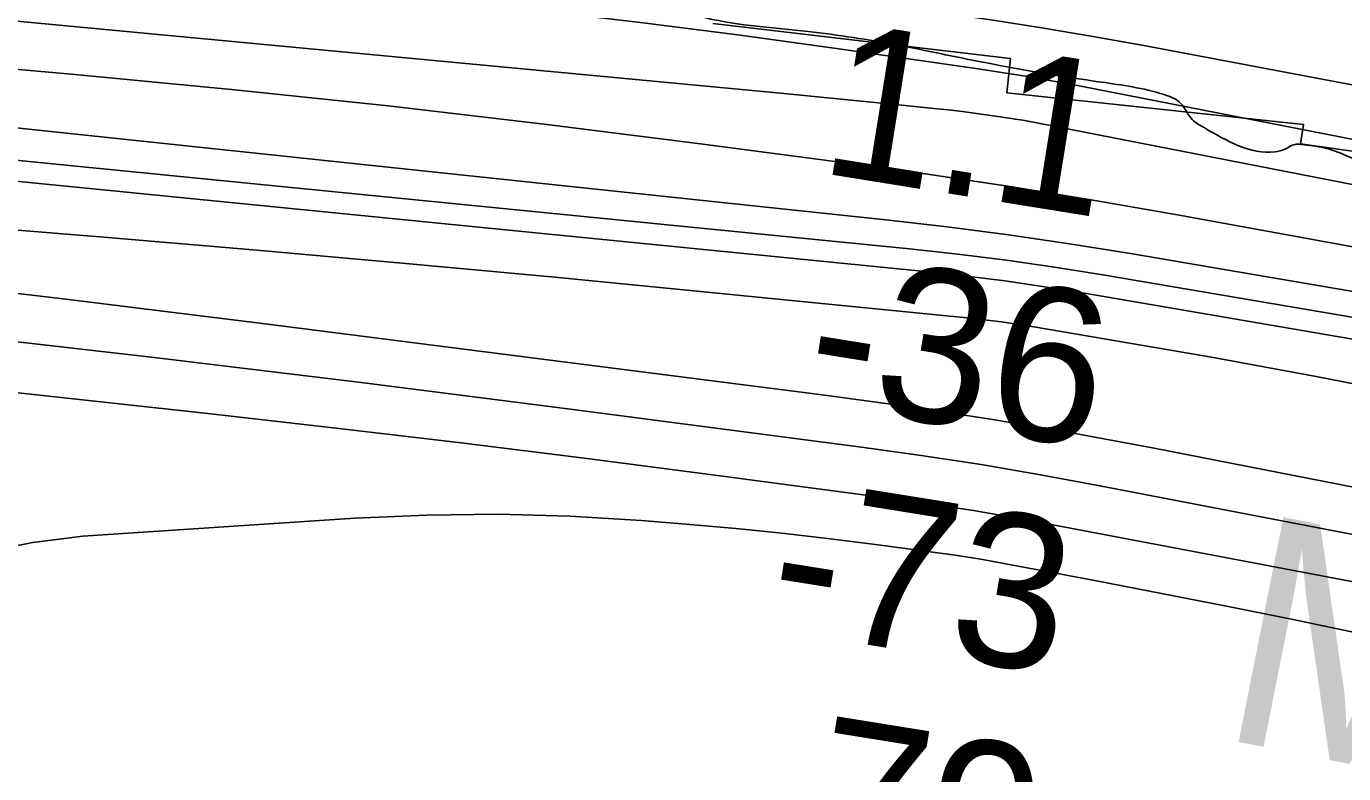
# Model space of a CAD drawing. Extents: x 3297753 to 3335611, y 652252 to 677623.
# Drawn here: x 3329675 to 3330250, y 672941 to 673267 of the extents above; entities that cross this region are included whole.
import ezdxf

# ---------------------------------------------------------------- set-up
doc = ezdxf.new("R2010")
doc.units = 0
for name, color, linetype in [('V-RIVR-EDGE', 7, 'Continuous'), ('V-RIVR-RANG', 7, 'Continuous'), ('V-RRAP-RVMT', 7, 'Continuous'), ('V-RRAP-RVMT-IDEN', 7, 'Continuous'), ('V-TOPO-DPTH', 7, 'Continuous'), ('V-TOPO-MAJR', 7, 'Continuous'), ('V-TOPO-MINR', 7, 'Continuous'), ('V-TOPO-WATR', 7, 'Continuous')]:
    doc.layers.add(name, color=color, linetype=linetype)

msp = doc.modelspace()

# ---------------------------------------------------------------- linework, layer by layer
at = {"layer": 'V-RIVR-EDGE'}
msp.add_spline([(3333404.46, 672151.66), (3333402.46, 672152.3), (3333395.88, 672157.35), (3333385.45, 672170.57), (3333376.18, 672186.1), (3333371.14, 672188.05), (3333344.41, 672200.14), (3333332.01, 672204.44), (3333331.63, 672206.76), (3333330.86, 672209.09), (3333309.55, 672215.74), (3333291.34, 672223.93), (3333282.43, 672228.99), (3333277.41, 672235.98), (3333273.93, 672239.48), (3333266.56, 672239.89), (3333258.82, 672243.79), (3333251.85, 672249.62), (3333239.08, 672261.67), (3333232.51, 672271.38), (3333221.29, 672281.88), (3333206.59, 672297.43), (3333195.37, 672307.54), (3333174.47, 672321.55), (3333138.46, 672343.75), (3333100.88, 672361.29), (3333050.5, 672374.6), (3333011.36, 672384.01), (3332994.68, 672384.82), (3332965.22, 672387.22), (3332964.44, 672385.67), (3332965.2, 672382.57), (3332970.24, 672379.45), (3332970.62, 672377.51), (3332962.48, 672377.15), (3332958.6, 672376.38), (3332953.93, 672372.9), (3332948.12, 672373.3), (3332928.35, 672378.39), (3332915.17, 672380.75), (3332903.94, 672388.15), (3332899.69, 672392.43), (3332895.82, 672393.99), (3332893.87, 672392.05), (3332889.6, 672388.19), (3332888.04, 672386.64), (3332884.94, 672387.81), (3332882.23, 672390.92), (3332875.65, 672392.87), (3332865.17, 672390.96), (3332860.51, 672389.81), (3332850.05, 672393.71), (3332835.33, 672399.57), (3332830.29, 672400.74), (3332818.27, 672400), (3332813.62, 672400.78), (3332806.65, 672405.07), (3332803.55, 672408.56), (3332794.64, 672411.69), (3332787.66, 672410.93), (3332771.36, 672405.93), (3332758.56, 672402.86), (3332757.4, 672405.19), (3332756.63, 672407.9), (3332750.03, 672407.15), (3332747.31, 672404.83), (3332746.52, 672399.01), (3332744.19, 672397.85), (3332730.24, 672399.83), (3332725.59, 672403.72), (3332724.82, 672406.04), (3332720.17, 672407.61), (3332709.71, 672411.51), (3332698.1, 672420.85), (3332690.36, 672428.23), (3332685.33, 672430.19), (3332676.41, 672431.37), (3332671.38, 672433.71), (3332665.57, 672438.38), (3332658.98, 672439.95), (3332648.91, 672445.4), (3332634.57, 672449.31), (3332625.28, 672455.15), (3332608.24, 672466.44), (3332593.54, 672479.66), (3332572.63, 672493.29), (3332563.73, 672499.52), (3332555.97, 672498.37), (3332550.93, 672500.71), (3332545.13, 672506.93), (3332542.81, 672508.49), (3332533.5, 672509.28), (3332528.08, 672509.3), (3332519.93, 672508.93), (3332511.01, 672509.73), (3332502.88, 672514.4), (3332496.69, 672519.07), (3332490.9, 672529.17), (3332486.24, 672530.34), (3332463.77, 672535.83), (3332446.72, 672541.3), (3332432, 672551.03), (3332419.21, 672554.16), (3332412.25, 672560.39), (3332409.54, 672563.5), (3332406.06, 672565.06), (3332394.82, 672568.19), (3332362.25, 672570.59), (3332336.67, 672578.02), (3332302.17, 672584.32), (3332293.26, 672586.66), (3332291.71, 672587.06), (3332291.31, 672583.95), (3332300.21, 672576.56), (3332326.56, 672565.25), (3332326.94, 672562.15), (3332323.05, 672560.61), (3332299.04, 672570.75), (3332293.61, 672570.76), (3332284.3, 672570.79), (3332273.82, 672566.55), (3332268.39, 672566.17), (3332262.97, 672569.68), (3332259.48, 672570.46), (3332244.74, 672570.11), (3332224.21, 672577.92), (3332207.15, 672581.45), (3332203.67, 672584.17), (3332198.24, 672584.96), (3332181.95, 672584.61), (3332174.98, 672588.9), (3332166.85, 672593.18), (3332162.97, 672593.19), (3332151.33, 672590.12), (3332147.45, 672590.51), (3332142.81, 672594.02), (3332140.11, 672599.06), (3332133.91, 672601.41), (3332121.11, 672602.6), (3332109.48, 672603.02), (3332100.57, 672605.75), (3332097.48, 672611.58), (3332095.55, 672614.3), (3332085.48, 672620.53), (3332077.73, 672622.87), (3332070.36, 672624.06), (3332064.56, 672628.72), (3332057.2, 672633.78), (3332054.11, 672635.73), (3332049.84, 672635.74), (3332046.34, 672633.04), (3332033.16, 672636.17), (3332026.6, 672645.49), (3332021.56, 672649.38), (3332011.49, 672652.51), (3331983.2, 672659.17), (3331967.69, 672663.09), (3331958.01, 672668.93), (3331944.07, 672676.72), (3331937.49, 672681.39), (3331930.9, 672683.74), (3331921.6, 672687.64), (3331917.33, 672683.77), (3331914.23, 672683.78), (3331908.42, 672686.12), (3331904.93, 672688.84), (3331904.94, 672691.17), (3331904.95, 672695.05), (3331901.46, 672696.22), (3331885.95, 672698.58), (3331855.35, 672711.46), (3331846.05, 672715.36), (3331842.18, 672716.53), (3331839.85, 672714.98), (3331837.9, 672712.66), (3331832.86, 672712.29), (3331822.4, 672716.58), (3331803.04, 672729.81), (3331797.24, 672735.26), (3331796.86, 672739.91), (3331794.93, 672744.57), (3331790.29, 672750.01), (3331783.33, 672758.56), (3331769.4, 672770.23), (3331740.76, 672793.57), (3331727.22, 672806.78), (3331708.25, 672818.47), (3331691.21, 672829.75), (3331669.14, 672842.99), (3331655.19, 672848.07), (3331648.22, 672852.74), (3331642.81, 672857.41), (3331628.1, 672868.69), (3331623.45, 672872.19), (3331616.48, 672877.25), (3331608.73, 672879.6), (3331585.87, 672884.31), (3331561.44, 672886.31), (3331552.53, 672890.98), (3331528.51, 672898.8), (3331477.36, 672917.15), (3331432.81, 672935.1), (3331362.29, 672959.32), (3331327.03, 672972.2), (3331295.65, 672983.53), (3331246.45, 673006.14), (3331223.98, 673014.73), (3331196.86, 673024.49), (3331163.13, 673030.39), (3331113.52, 673041.37), (3331066.62, 673051.57), (3331001.52, 673071.51), (3330949.21, 673087.93), (3330876.35, 673107.11), (3330807.75, 673124.73), (3330774.81, 673132.18), (3330749.22, 673135.73), (3330728.29, 673138.5), (3330708.13, 673141.26), (3330689.52, 673145.19), (3330672.46, 673144.45), (3330668.57, 673142.52), (3330663.92, 673144.09), (3330660.05, 673146.42), (3330653.85, 673147.21), (3330650.74, 673146.06), (3330648.02, 673142.19), (3330645.31, 673143.36), (3330637.95, 673148.42), (3330632.91, 673148.43), (3330615.85, 673149.25), (3330602.66, 673148.5), (3330597.63, 673152.01), (3330587.95, 673158.24), (3330583.69, 673160.19), (3330582.52, 673158.64), (3330579.42, 673157.09), (3330570.5, 673158.28), (3330550.74, 673165.31), (3330534.06, 673162.25), (3330501.87, 673163.88), (3330463.88, 673168.24), (3330441.01, 673173.34), (3330405.73, 673178.46), (3330360.77, 673187.5), (3330332.48, 673194.55), (3330303, 673194.23), (3330290.99, 673195.42), (3330284.79, 673200.09), (3330275.1, 673202.83), (3330262.31, 673205.58), (3330242.55, 673213.38), (3330232.86, 673214.96), (3330228.21, 673214.97), (3330224.33, 673213.04), (3330220.06, 673211.89), (3330189.06, 673222.43), (3330183.25, 673226.71), (3330179, 673232.93), (3330171.64, 673236.83), (3330144.12, 673242.32), (3330092.57, 673250.98), (3330055.36, 673258.44), (3330016.2, 673264.36), (3329971.62, 673270.28), (3329928.99, 673280.08), (3329906.11, 673280.92), (3329894.09, 673283.66), (3329876.26, 673287.58), (3329859.99, 673294.99), (3329851.49, 673303.93), (3329846.07, 673308.21), (3329841.42, 673309.77), (3329825.13, 673311.37), (3329814.27, 673311), (3329803.41, 673309.48), (3329798.37, 673309.49), (3329794.5, 673311.05), (3329777.82, 673312.26), (3329748.74, 673311.94), (3329712.28, 673308.93), (3329699.09, 673308.96), (3329688.24, 673312.09), (3329677.77, 673313.28), (3329652.57, 673315.67), (3329609.53, 673316.94), (3329578.9, 673322.06), (3329560.69, 673325.98), (3329525.01, 673326.07), (3329483.13, 673328.11), (3329429.24, 673331.35), (3329396.66, 673332.98), (3329362.92, 673332.67), (3329347.41, 673333.1), (3329341.6, 673333.89), (3329338.12, 673337.39), (3329322.6, 673335.1), (3329298.17, 673334.77), (3329279.17, 673337.54), (3329264.44, 673341.45), (3329256.7, 673344.96), (3329246.62, 673345.37), (3329220.64, 673346.6), (3329191.93, 673342.02), (3329188.82, 673340.09), (3329184.17, 673342.04), (3329177.58, 673344.77), (3329172.54, 673345.17), (3329161.68, 673343.25), (3329146.94, 673340.58), (3329142.66, 673336.71), (3329137.62, 673335.95), (3329113.96, 673335.62), (3329096.13, 673339.54), (3329082.18, 673340.74), (3329068.99, 673340.77), (3329046.11, 673341.99), (3329033.71, 673345.9), (3329022.08, 673346.31), (3329007.73, 673346.74), (3329001.53, 673349.08), (3328998.43, 673349.09), (3328983.69, 673349.51), (3328963.92, 673351.5), (3328937.16, 673351.57), (3328918.17, 673353.94), (3328880.95, 673357.52), (3328864.67, 673360.28), (3328851.48, 673361.09), (3328835.58, 673361.12), (3328819.3, 673361.55), (3328801.85, 673362.76), (3328795.65, 673365.49), (3328790.61, 673365.5), (3328785.18, 673363.96), (3328778.58, 673363.98), (3328773.93, 673365.16), (3328768.9, 673367.11), (3328765.41, 673368.67), (3328749.12, 673369.48), (3328721.98, 673371.1), (3328685.14, 673371.97), (3328646.75, 673371.67), (3328613.79, 673373.31), (3328584.32, 673372.99), (3328551.74, 673373.07), (3328514.12, 673372.39), (3328511.01, 673369.68), (3328509.45, 673364.65), (3328506.34, 673362.33), (3328506.32, 673355.73), (3328503.61, 673355.35), (3328500.51, 673355.75), (3328500.91, 673361.95), (3328500.92, 673364.28), (3328495.1, 673363.91), (3328491.61, 673363.91), (3328484.23, 673360.05), (3328476.46, 673353.87), (3328453.96, 673352.37), (3328446.59, 673352), (3328445.82, 673354.33), (3328445.83, 673358.6), (3328443.9, 673359.77), (3328421.41, 673359.82), (3328413.26, 673357.9), (3328401.22, 673352.5), (3328387.25, 673348.66), (3328352.73, 673346.42), (3328324.03, 673344.55), (3328303.1, 673347.32), (3328293.79, 673347.73), (3328293, 673342.69), (3328291.45, 673341.53), (3328287.57, 673343.87), (3328282.92, 673341.55), (3328280.19, 673338.84), (3328274.37, 673338.08), (3328270.11, 673338.87), (3328264.69, 673341.98), (3328260.43, 673343.54), (3328255, 673342.39), (3328243.74, 673340.48), (3328213.47, 673330.86), (3328191.75, 673327.43), (3328177.02, 673330.18), (3328165.01, 673336.02), (3328153.77, 673337.22), (3328137.86, 673335.32), (3328118.46, 673332.65), (3328101.77, 673326.49), (3328087.8, 673321.09), (3328086.24, 673318.77), (3328084.68, 673315.28), (3328079.25, 673314.52), (3328072.66, 673314.15), (3328069.56, 673317.26), (3328061.42, 673317.28), (3328045.13, 673316.16), (3328028.07, 673317.75), (3328016.04, 673315.84), (3328007.9, 673315.08), (3327995.1, 673315.5), (3327939.61, 673299.74), (3327917.1, 673295.92), (3327871.71, 673288.66), (3327837.57, 673282.15), (3327797.22, 673272.56), (3327773.93, 673266.8), (3327770.07, 673272.24), (3327766.19, 673273.8), (3327759.6, 673272.26), (3327756.49, 673269.94), (3327755.31, 673264.52), (3327752.59, 673262.2), (3327746, 673260.66), (3327736.69, 673261.07), (3327726.22, 673262.26), (3327716.91, 673262.29), (3327706.05, 673258.44), (3327689.76, 673258.09), (3327673.47, 673258.13), (3327652.9, 673252.36), (3327639.32, 673249.29), (3327635.83, 673246.97), (3327631.94, 673241.94), (3327627.67, 673240.79), (3327613.32, 673241.21), (3327599.36, 673240.08), (3327585, 673237.02), (3327574.13, 673231.62), (3327565.98, 673232.02), (3327549.7, 673231.68), (3327527.19, 673227.47), (3327520.19, 673220.11), (3327507.78, 673220.15), (3327497.31, 673220.17), (3327470.15, 673213.26), (3327439.49, 673204.03), (3327423.91, 673200.04)], degree=3, dxfattribs=at)
at = {"layer": 'V-RRAP-RVMT'}
for p, q in [((3330104.54, 673252.59), (3329974.63, 673267.86)), ((3330102.97, 673237.57), (3330104.54, 673252.59)), ((3330232.49, 673223.75), (3330102.97, 673237.57)), ((3330231.17, 673215.32), (3330232.49, 673223.75)), ((3330360.76, 673197.12), (3330231.17, 673215.32))]:
    msp.add_line(p, q, dxfattribs=at)
at = {"layer": 'V-TOPO-DPTH'}
for points in [[(3329648.15, 673324.93), (3329726.66, 673316.36), (3329805.13, 673307.36), (3329883.51, 673297.68), (3329961.84, 673287.55), (3330073.65, 673272.61), (3330096.01, 673269.44), (3330118.32, 673266.03), (3330140.57, 673262.27), (3330162.79, 673258.26), (3330510.34, 673192.64), (3330620.56, 673171.44), (3330730.68, 673149.74), (3330840.66, 673127.29), (3330950.53, 673104.34), (3331141.14, 673063.83), (3331155.61, 673060.67), (3331170.06, 673057.41), (3331184.47, 673053.98), (3331198.86, 673050.45), (3331262.93, 673034.33), (3331302.82, 673023.65), (3331907.01, 672769.77)], [(3329323.4, 673301.84), (3330004.19, 673237.47), (3330017.43, 673236.2), (3330030.66, 673234.92), (3330043.89, 673233.61), (3330057.12, 673232.28), (3330071.15, 673230.86), (3330077.36, 673230.18), (3330083.56, 673229.46), (3330089.76, 673228.65), (3330095.94, 673227.78), (3330105.08, 673226.45), (3330106.69, 673226.2), (3330109.9, 673225.65), (3330111.51, 673225.35), (3330262.03, 673196.07), (3330338.88, 673181.08), (3330415.72, 673166.03), (3330492.54, 673150.9), (3330569.36, 673135.72), (3331017.09, 673046.95)], [(3331017.09, 673046.95), (3330569.36, 673135.72), (3330492.54, 673150.9), (3330415.72, 673166.03), (3330338.88, 673181.08), (3330262.03, 673196.07), (3330111.51, 673225.35), (3330109.9, 673225.65), (3330106.69, 673226.2), (3330105.08, 673226.45), (3330095.94, 673227.78), (3330089.76, 673228.65), (3330083.56, 673229.46), (3330077.36, 673230.18), (3330071.15, 673230.86), (3330057.12, 673232.28), (3330043.89, 673233.61), (3330030.66, 673234.92), (3330017.43, 673236.2), (3330004.19, 673237.47), (3329323.4, 673301.84)], [(3329487.5, 673241.7), (3330050.2, 673182.2), (3330076.96, 673179.12), (3330103.67, 673175.69), (3330130.32, 673171.75), (3330156.91, 673167.47), (3330564.44, 673097.94), (3330663.16, 673079.96), (3330761.57, 673060.52), (3330859.53, 673038.88), (3330957.18, 673015.78), (3331115.58, 672976.44), (3331133.73, 672971.69), (3331151.8, 672966.65), (3331169.74, 672961.16), (3331187.59, 672955.37), (3331228.86, 672941.43), (3331263.39, 672929.68), (3331297.87, 672917.81), (3331332.3, 672905.77), (3331366.68, 672893.62), (3331814.26, 672679.49)], [(3331814.26, 672679.49), (3331366.68, 672893.62), (3331332.3, 672905.77), (3331297.87, 672917.81), (3331263.39, 672929.68), (3331228.86, 672941.43), (3331187.59, 672955.37), (3331169.74, 672961.16), (3331151.8, 672966.65), (3331133.73, 672971.69), (3331115.58, 672976.44), (3330957.18, 673015.78), (3330859.53, 673038.88), (3330761.57, 673060.52), (3330663.16, 673079.96), (3330564.44, 673097.94), (3330156.91, 673167.47), (3330130.32, 673171.75), (3330103.67, 673175.69), (3330076.96, 673179.12), (3330050.2, 673182.2), (3329487.5, 673241.7)], [(3331072.2, 672945.05), (3330704.97, 673037.04), (3330605.32, 673060.8), (3330505.36, 673083.06), (3330404.91, 673103.04), (3330304.15, 673121.51), (3330135.14, 673150.52), (3330118.62, 673153.17), (3330102.07, 673155.59), (3330085.47, 673157.66), (3330068.84, 673159.49), (3329611.59, 673204.89)], [(3331072.2, 672945.05), (3330704.97, 673037.04), (3330605.32, 673060.8), (3330505.36, 673083.06), (3330404.91, 673103.04), (3330304.15, 673121.51), (3330135.14, 673150.52), (3330118.62, 673153.17), (3330102.07, 673155.59), (3330085.47, 673157.66), (3330068.84, 673159.49), (3329611.59, 673204.89)], [(3329597.59, 673183.71), (3329710.52, 673174.45), (3329775.6, 673168.94), (3329840.66, 673163.21), (3329905.68, 673157.14), (3329970.69, 673150.86), (3330085.57, 673139.45), (3330093.12, 673138.62), (3330100.64, 673137.68), (3330108.15, 673136.59), (3330115.64, 673135.38), (3330192.31, 673122.23), (3330238.02, 673113.9), (3330283.61, 673104.96), (3330329.01, 673095.1), (3330374.28, 673084.62), (3330435.07, 673069.9), (3330510.65, 673051.68), (3330586.27, 673033.58), (3330661.93, 673015.66), (3330737.62, 672997.86), (3330859.63, 672969.3), (3330906.25, 672958.34)], [(3330906.25, 672958.34), (3330859.63, 672969.3), (3330737.62, 672997.86), (3330661.93, 673015.66), (3330586.27, 673033.58), (3330510.65, 673051.68), (3330435.07, 673069.9), (3330374.28, 673084.62), (3330329.01, 673095.1), (3330283.61, 673104.96), (3330238.02, 673113.9), (3330192.31, 673122.23), (3330115.64, 673135.38), (3330108.15, 673136.59), (3330100.64, 673137.68), (3330093.12, 673138.62), (3330085.57, 673139.45), (3329970.69, 673150.86), (3329905.68, 673157.14), (3329840.66, 673163.21), (3329775.6, 673168.94), (3329710.52, 673174.45), (3329597.59, 673183.71)], [(3329602.68, 673158.09), (3329690.97, 673147.73), (3329779.21, 673136.87), (3330022.31, 673105.91), (3330058.69, 673100.91), (3330094.98, 673095.42), (3330131.17, 673089.22), (3330167.27, 673082.53), (3330601.52, 672997.63), (3330690.75, 672979.72), (3330779.84, 672961.22), (3330868.75, 672941.83), (3330957.52, 672921.85), (3331086.69, 672892.09), (3331110.73, 672886.3), (3331134.68, 672880.2), (3331158.51, 672873.62), (3331182.26, 672866.72), (3331724.02, 672611.01)], [(3331724.02, 672611.01), (3331182.26, 672866.72), (3331158.51, 672873.62), (3331134.68, 672880.2), (3331110.73, 672886.3), (3331086.69, 672892.09), (3330957.52, 672921.85), (3330868.75, 672941.83), (3330779.84, 672961.22), (3330690.75, 672979.72), (3330601.52, 672997.63), (3330167.27, 673082.53), (3330131.17, 673089.22), (3330094.98, 673095.42), (3330058.69, 673100.91), (3330022.31, 673105.91), (3329779.21, 673136.87), (3329690.97, 673147.73), (3329602.68, 673158.09)]]:
    msp.add_lwpolyline(points, dxfattribs=at)
at = {"layer": 'V-TOPO-MAJR'}
msp.add_lwpolyline([(3331827.78, 672535.51), (3331160.14, 672853.61), (3331145.63, 672857.68), (3331131.06, 672861.54), (3331116.41, 672865.11), (3331101.72, 672868.48), (3330847.29, 672924.07), (3330721.71, 672951.03), (3330596.01, 672977.36), (3330470.11, 673002.76), (3330344.08, 673027.55), (3330143.63, 673066.2), (3330117.7, 673070.96), (3330091.71, 673075.4), (3330065.65, 673079.36), (3330039.53, 673083.01), (3329911.4, 673099.73), (3329821.14, 673111.17), (3329730.83, 673122.18), (3329640.45, 673132.52)], dxfattribs=at)
at = {"layer": 'V-TOPO-MINR'}
for points in [[(3331907.01, 672769.77), (3331302.82, 673023.65), (3331262.93, 673034.33), (3331198.86, 673050.45), (3331184.47, 673053.98), (3331170.06, 673057.41), (3331155.61, 673060.67), (3331141.14, 673063.83), (3330950.53, 673104.34), (3330840.66, 673127.29), (3330730.68, 673149.74), (3330620.56, 673171.44), (3330510.34, 673192.64), (3330162.79, 673258.26), (3330140.57, 673262.27), (3330118.32, 673266.03), (3330096.01, 673269.44), (3330073.65, 673272.61), (3329961.84, 673287.55), (3329883.51, 673297.68), (3329805.13, 673307.36), (3329726.66, 673316.36), (3329648.15, 673324.93)], [(3330977.97, 673075.78), (3330135.32, 673240.51), (3330124.15, 673242.61), (3330112.96, 673244.59), (3330101.74, 673246.4), (3330090.5, 673248.1), (3330028.7, 673256.96), (3329986.52, 673262.74), (3329944.29, 673268.17), (3329902, 673273.08), (3329859.67, 673277.64), (3329737.24, 673290.06), (3329660.49, 673297.67)], [(3331849.55, 672680.83), (3331337.94, 672927), (3331291.1, 672943.4), (3331213.69, 672970.12), (3331185, 672979.59), (3331156.15, 672988.53), (3331127.07, 672996.69), (3331097.84, 673004.32), (3331031.68, 673020.62), (3330969.13, 673035.43), (3330906.41, 673049.47), (3330843.44, 673062.34), (3330780.31, 673074.45), (3330179.14, 673184.03), (3330142.26, 673190.47), (3330105.33, 673196.55), (3330068.32, 673202.08), (3330031.24, 673207.25), (3329969.24, 673215.43), (3329901.08, 673223.99), (3329832.85, 673231.97), (3329764.52, 673239.11), (3329696.14, 673245.67), (3329295.99, 673281.53)], [(3331814.26, 672679.49), (3331366.68, 672893.62), (3331332.3, 672905.77), (3331297.87, 672917.81), (3331263.39, 672929.68), (3331228.86, 672941.43), (3331187.59, 672955.37), (3331169.74, 672961.16), (3331151.8, 672966.65), (3331133.73, 672971.69), (3331115.58, 672976.44), (3330957.18, 673015.78), (3330859.53, 673038.88), (3330761.57, 673060.52), (3330663.16, 673079.96), (3330564.44, 673097.94), (3330156.91, 673167.47), (3330130.32, 673171.75), (3330103.67, 673175.69), (3330076.96, 673179.12), (3330050.2, 673182.2), (3329487.5, 673241.7)], [(3330887.27, 673011.3), (3330757.62, 673042.15), (3330627.56, 673070.99), (3330496.86, 673096.82), (3330365.75, 673120.65), (3330144.9, 673158.16), (3330123.86, 673161.51), (3330102.79, 673164.57), (3330081.65, 673167.18), (3330060.48, 673169.51), (3329407.6, 673234.33)], [(3331072.2, 672945.05), (3330704.97, 673037.04), (3330605.32, 673060.8), (3330505.36, 673083.06), (3330404.91, 673103.04), (3330304.15, 673121.51), (3330135.14, 673150.52), (3330118.62, 673153.17), (3330102.07, 673155.59), (3330085.47, 673157.66), (3330068.84, 673159.49), (3329611.59, 673204.89)], [(3330906.25, 672958.34), (3330859.63, 672969.3), (3330737.62, 672997.86), (3330661.93, 673015.66), (3330586.27, 673033.58), (3330510.65, 673051.68), (3330435.07, 673069.9), (3330374.28, 673084.62), (3330329.01, 673095.1), (3330283.61, 673104.96), (3330238.02, 673113.9), (3330192.31, 673122.23), (3330115.64, 673135.38), (3330108.15, 673136.59), (3330100.64, 673137.68), (3330093.12, 673138.62), (3330085.57, 673139.45), (3329970.69, 673150.86), (3329905.68, 673157.14), (3329840.66, 673163.21), (3329775.6, 673168.94), (3329710.52, 673174.45), (3329597.59, 673183.71)], [(3331724.02, 672611.01), (3331182.26, 672866.72), (3331158.51, 672873.62), (3331134.68, 672880.2), (3331110.73, 672886.3), (3331086.69, 672892.09), (3330957.52, 672921.85), (3330868.75, 672941.83), (3330779.84, 672961.22), (3330690.75, 672979.72), (3330601.52, 672997.63), (3330167.27, 673082.53), (3330131.17, 673089.22), (3330094.98, 673095.42), (3330058.69, 673100.91), (3330022.31, 673105.91), (3329779.21, 673136.87), (3329690.97, 673147.73), (3329602.68, 673158.09)], [(3331115.51, 672847.33), (3330560.23, 672963.19), (3330481.76, 672979.34), (3330403.22, 672995.21), (3330324.6, 673010.66), (3330245.93, 673025.83), (3330119.97, 673049.77), (3330104.21, 673052.63), (3330088.43, 673055.31), (3330072.6, 673057.73), (3330056.74, 673059.98), (3329976.71, 673070.66), (3329920.8, 673077.92), (3329864.85, 673084.9), (3329808.85, 673091.48), (3329752.82, 673097.79), (3329345.44, 673142.15)], [(3329656.25, 673037.18), (3329677.77, 673041.44), (3329699.69, 673044.14), (3329818.36, 673052.01), (3329849.67, 673053.39), (3329880.98, 673053.84), (3329912.27, 673052.89), (3329943.56, 673051.01), (3329966.38, 673049.13), (3329986.23, 673047.34), (3330006.06, 673045.36), (3330025.86, 673043.07), (3330045.64, 673040.58), (3330073.93, 673036.81), (3330079.54, 673036.01), (3330085.13, 673035.16), (3330090.72, 673034.22), (3330096.29, 673033.22), (3330142.06, 673024.62), (3330170.5, 673019.19), (3330198.91, 673013.64), (3330227.29, 673007.9), (3330255.64, 673002.05)]]:
    msp.add_lwpolyline(points, dxfattribs=at)
at = {"layer": 'V-TOPO-WATR'}
msp.add_lwpolyline([(3331017.09, 673046.95), (3330569.36, 673135.72), (3330492.54, 673150.9), (3330415.72, 673166.03), (3330338.88, 673181.08), (3330262.03, 673196.07), (3330111.51, 673225.35), (3330109.9, 673225.65), (3330106.69, 673226.2), (3330105.08, 673226.45), (3330095.94, 673227.78), (3330089.76, 673228.65), (3330083.56, 673229.46), (3330077.36, 673230.18), (3330071.15, 673230.86), (3330057.12, 673232.28), (3330043.89, 673233.61), (3330030.66, 673234.92), (3330017.43, 673236.2), (3330004.19, 673237.47), (3329323.4, 673301.84)], dxfattribs=at)

# ---------------------------------------------------------------- texts
at = {"layer": 'V-RIVR-RANG'}
for s, p in [('1.1', (3330020.16, 673202.94)), ('-36', (3330013.14, 673102.78)), ('-73', (3329997.01, 673004.09)), ('-79', (3329984.26, 672904.86))]:
    msp.add_text(s, height=67, rotation=350.85728, dxfattribs=at).set_placement(p)
at = {"layer": 'V-RRAP-RVMT-IDEN'}
msp.add_text('MANCHAC', height=100, rotation=348.72638, dxfattribs=at).set_placement((3330193.4, 672956.56))

doc.saveas('drawing.dxf')
